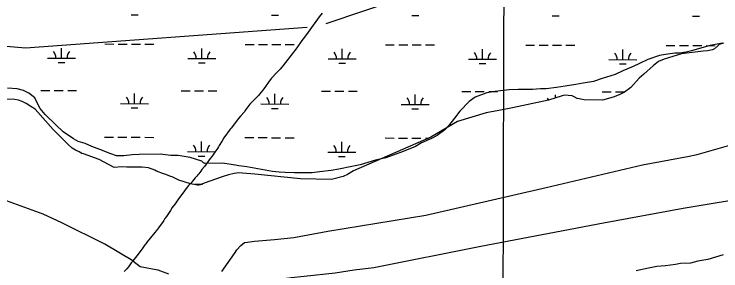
# Model space of a CAD drawing. Extents: x 3161665 to 3199565, y 885729 to 911164.
# Drawn here: x 3169358 to 3171886, y 892780 to 893696 of the extents above; entities that cross this region are included whole.
import ezdxf

# ---------------------------------------------------------------- set-up
doc = ezdxf.new("R2010")
doc.units = 0
for name, color, linetype in [('V-GRID-MAJR', 7, 'Continuous'), ('V-SITE-VEGE', 7, 'Continuous'), ('V-TOPO-SHOR', 7, 'Continuous'), ('V-WETL-SWMP', 7, 'Continuous')]:
    doc.layers.add(name, color=color, linetype=linetype)

msp = doc.modelspace()

# ---------------------------------------------------------------- linework, layer by layer
at = {"layer": 'V-GRID-MAJR'}
msp.add_spline([(3171102.7, 891181.041), (3171121.2120000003, 897241.873), (3171139.73, 903304.649), (3171158.249, 909367.4720000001), (3171158.255, 909369.371)], degree=3, dxfattribs=at)
at = {"layer": 'V-SITE-VEGE'}
for p, q in [((3171839.2290000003, 892820.3809999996), (3171803.805, 892813.9199999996)), ((3171894.627, 892836.2649999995), (3171839.2290000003, 892820.3809999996)), ((3171657.416, 892795.7389999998), (3171626.62, 892789.3149999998)), ((3171688.2500000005, 892797.5379999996), (3171657.416, 892795.7389999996)), ((3171723.6890000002, 892802.4589999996), (3171688.2500000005, 892797.5379999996)), ((3171742.17, 892805.6969999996), (3171723.6890000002, 892802.4589999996)), ((3171777.633, 892807.5339999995), (3171742.17, 892805.6969999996)), ((3171803.805, 892813.9199999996), (3171777.633, 892807.5339999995)), ((3171626.62, 892789.3149999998), (3171583.507, 892779.7039999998))]:
    msp.add_line(p, q, dxfattribs=at)
for points in [[(3171890.765000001, 893591.9609999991), (3171847.640000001, 893583.8919999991), (3171818.399000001, 893575.934999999), (3171781.469000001, 893564.832999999), (3171761.456000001, 893560.040999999), (3171738.346000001, 893556.761999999), (3171721.381000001, 893556.6229999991), (3171687.484000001, 893551.7159999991), (3171665.917000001, 893548.4509999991), (3171624.388000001, 893534.2259999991), (3171595.195000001, 893520.1009999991), (3171572.149000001, 893509.1129999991), (3171535.259000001, 893493.381999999), (3171507.598000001, 893480.8139999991), (3171461.442000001, 893466.5499999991), (3171430.682000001, 893455.496999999), (3171393.7150000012, 893449.0229999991), (3171367.531000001, 893444.1769999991), (3171329.011000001, 893439.2289999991), (3171298.201000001, 893434.3509999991), (3171261.222000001, 893429.412999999), (3171241.170000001, 893429.246999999), (3171211.877000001, 893427.462999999), (3171160.976000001, 893427.0419999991), (3171128.599000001, 893425.2309999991), (3171077.737000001, 893420.182999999), (3171048.471000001, 893415.312999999), (3171006.952000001, 893399.5449999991), (3170985.487000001, 893383.9409999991), (3170951.835000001, 893349.7279999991), (3170933.530000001, 893324.895999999), (3170912.167000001, 893296.954999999), (3170898.400000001, 893282.9589999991), (3170870.801000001, 893262.6769999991), (3170850.839000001, 893251.7139999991), (3170815.493000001, 893235.9959999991), (3170794.001000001, 893223.4789999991), (3170767.869000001, 893212.4639999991), (3170740.194000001, 893201.437999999), (3170687.907000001, 893182.493999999), (3170650.953000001, 893174.4759999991), (3170595.554000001, 893158.5939999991), (3170566.299000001, 893152.1819999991), (3170520.104000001, 893142.5439999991), (3170492.378000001, 893137.687999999), (3170450.771000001, 893132.712999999), (3170424.577000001, 893129.4139999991), (3170361.337000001, 893128.8899999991), (3170327.391000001, 893130.150999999), (3170305.785000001, 893131.5149999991), (3170282.6240000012, 893134.408999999), (3170256.364000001, 893138.817999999), (3170189.938000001, 893150.608999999), (3170162.136000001, 893155.0059999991), (3170149.785000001, 893156.447999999), (3170126.609000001, 893160.8809999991)], [(3170126.609000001, 893160.8809999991), (3170103.449000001, 893163.7749999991), (3170040.210000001, 893163.248999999), (3170035.572000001, 893164.7559999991), (3170029.350000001, 893170.8759999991), (3169987.587000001, 893184.412999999), (3169944.337000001, 893191.7669999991), (3169918.117000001, 893191.5519999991), (3169881.060000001, 893195.871999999), (3169805.483000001, 893195.2449999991), (3169780.817000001, 893193.4999999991), (3169749.994000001, 893190.1599999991), (3169723.774000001, 893189.942999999), (3169703.658000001, 893197.486999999), (3169664.972000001, 893212.5929999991), (3169635.577000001, 893223.1469999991), (3169612.350000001, 893233.7509999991), (3169587.609000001, 893241.258999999), (3169570.565000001, 893250.3749999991), (3169533.330000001, 893276.287999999), (3169506.905000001, 893300.7499999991), (3169469.580000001, 893337.4639999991), (3169450.892000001, 893358.9049999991), (3169439.903000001, 893381.9489999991), (3169432.065000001, 893397.3089999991), (3169410.332000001, 893414.0959999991), (3169391.746000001, 893423.199999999), (3169368.559000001, 893429.177999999), (3169334.601000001, 893431.9809999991)]]:
    msp.add_lwpolyline(points, dxfattribs=at)
at = {"layer": 'V-TOPO-SHOR'}
for points in [[(3171535.2074577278, 893995.1336008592), (3171015.5991244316, 893844.0741003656), (3170473.5394212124, 893661.728313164)], [(3170459.426000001, 893699.699999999), (3170449.610000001, 893686.197999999), (3170442.757000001, 893677.3319999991), (3170421.890000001, 893647.5619999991), (3170409.934000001, 893631.2599999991), (3170396.251000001, 893613.077999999), (3170387.260000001, 893601.4119999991), (3170368.925000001, 893575.8119999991), (3170328.272000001, 893522.6399999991), (3170320.557000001, 893512.8359999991), (3170309.821000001, 893499.743999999), (3170298.127000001, 893487.964999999), (3170279.112000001, 893467.7559999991), (3170275.698000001, 893463.096999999), (3170270.123000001, 893456.089999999), (3170257.360000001, 893437.496999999), (3170247.544000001, 893423.991999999), (3170235.925000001, 893410.4119999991), (3170233.355000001, 893407.1429999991), (3170219.539000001, 893392.116999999), (3170210.418000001, 893383.6079999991), (3170201.783000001, 893374.214999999), (3170183.802000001, 893350.888999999), (3170181.680000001, 893347.638999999), (3170167.473000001, 893331.241999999), (3170160.565000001, 893323.7279999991), (3170134.025000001, 893289.204999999), (3170130.593000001, 893284.9979999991), (3170108.409000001, 893254.2699999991), (3170102.082000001, 893243.6229999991), (3170091.931000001, 893227.393999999), (3170088.983000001, 893222.3049999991), (3170085.156000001, 893216.7259999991), (3170076.259000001, 893202.807999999), (3170073.238000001, 893199.520999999), (3170068.997000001, 893193.0249999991), (3170065.130000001, 893188.346999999), (3170059.595000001, 893180.439999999), (3170045.066000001, 893160.866999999), (3170039.549000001, 893152.510999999), (3170030.089000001, 893141.2779999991), (3170026.280000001, 893135.248999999), (3170018.547000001, 893125.8949999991), (3170015.094000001, 893122.138999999), (3170011.6780000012, 893117.479999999), (3170005.165000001, 893111.337999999), (3169995.703000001, 893100.104999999), (3169988.421000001, 893090.7699999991)], [(3170406.36243045, 893648.4464181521), (3169398.9830874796, 893574.5599387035), (3168920.08635437, 893615.9012953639)], [(3169783.301000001, 892815.346999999), (3169682.5979170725, 892874.7165116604), (3169529.04459099, 892950.5812528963), (3169462.4716172, 892981.8270288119), (3169277.797517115, 893047.9860681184), (3169172.175169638, 893100.6430097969), (3169033.7408847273, 893182.6944052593), (3168896.2244482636, 893278.0721144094), (3168766.6991124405, 893370.7665917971), (3168700.149576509, 893412.6749811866), (3168434.0022148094, 893603.4108679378)], [(3170100.892602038, 892776.9445033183), (3170146.351289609, 892841.7091243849), (3170155.264145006, 892854.1293085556), (3170169.5161197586, 892870.0919782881), (3170181.9792733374, 892880.7272475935), (3170192.645793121, 892882.4809119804), (3170217.533037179, 892885.9804281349), (3170289.519350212, 892892.0420804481), (3170358.8419630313, 892898.9981433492), (3170480.6222957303, 892920.9443391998), (3170830.8403463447, 892978.8191702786), (3171261.1178431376, 893077.391569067), (3171605.164864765, 893157.4938503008), (3171766.9475763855, 893187.3491142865), (3171801.618648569, 893195.269901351), (3171975.8840453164, 893244.64594587)], [(3169988.421000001, 893090.7699999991), (3169984.949000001, 893087.464999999), (3169981.494000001, 893083.7089999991), (3169978.510000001, 893079.520999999), (3169973.349000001, 893073.4339999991), (3169966.931000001, 893065.0389999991), (3169950.283000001, 893042.2179999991), (3169946.455000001, 893036.6399999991), (3169933.634000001, 893019.3969999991), (3169923.839000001, 893005.4419999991), (3169917.494000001, 892995.2429999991), (3169914.510000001, 892991.0549999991), (3169903.044000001, 892973.8699999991), (3169897.508000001, 892965.962999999), (3169893.698000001, 892959.9339999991), (3169890.694000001, 892956.1959999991), (3169874.517000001, 892932.942999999), (3169870.650000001, 892928.2679999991), (3169867.234000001, 892923.609999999), (3169861.209000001, 892916.5859999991), (3169844.469000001, 892896.0179999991), (3169834.182000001, 892882.944999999), (3169829.490000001, 892876.4269999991), (3169826.055000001, 892872.219999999), (3169816.690000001, 892858.7359999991), (3169808.131000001, 892847.5399999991), (3169801.694000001, 892839.594999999), (3169783.301000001, 892815.346999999), (3169781.611000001, 892812.567999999), (3169777.294000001, 892807.871999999), (3169767.067000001, 892793.447999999), (3169761.002000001, 892787.3219999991), (3169751.938000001, 892777.4609999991)], [(3172017.210394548, 893046.407247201), (3171750.547399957, 893002.5656375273), (3171466.0938513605, 892949.8775797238), (3171027.8525980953, 892866.428128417), (3170644.7171396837, 892789.9659904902), (3170574.504022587, 892782.123329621), (3170506.9506993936, 892771.609155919), (3170394.9659137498, 892759.4155377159), (3170348.7495364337, 892754.1857950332), (3170200.3165763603, 892734.0752960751), (3170096.342422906, 892728.0839573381), (3170044.82208302, 892735.3056493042)], [(3169783.301000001, 892815.346999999), (3169809.4868968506, 892795.3561605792), (3169871.6581312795, 892782.7797240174), (3169909.8365322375, 892769.367471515)]]:
    msp.add_lwpolyline(points, dxfattribs=at)
at = {"layer": 'V-WETL-SWMP'}
for p, q in [((3169777.341232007, 893693.6514985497), (3169801.3411367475, 893693.5851757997)), ((3170279.24723986, 893692.2645019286), (3170303.2471446, 893692.1981791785)), ((3170781.1532477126, 893690.8775053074), (3170805.1531524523, 893690.8111825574)), ((3171283.059255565, 893689.4905086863), (3171307.0591603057, 893689.4241859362)), ((3171784.965263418, 893688.1035120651), (3171808.965168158, 893688.0371893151)), ((3169527.476868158, 893538.9594091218), (3169527.5763439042, 893574.9592684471)), ((3169682.2084656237, 893589.2740038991), (3169714.208338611, 893589.1855735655)), ((3169730.2082751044, 893589.1413583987), (3169762.2081480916, 893589.0529280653)), ((3169778.208084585, 893589.0087128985), (3169810.2079575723, 893588.9202825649)), ((3169826.207894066, 893588.8760673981), (3169858.207767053, 893588.7876370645)), ((3170184.114473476, 893587.887007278), (3170216.1143464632, 893587.7985769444)), ((3170232.1142829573, 893587.7543617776), (3170264.1141559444, 893587.6659314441)), ((3170280.114092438, 893587.6217162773), (3170312.113965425, 893587.5332859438)), ((3170328.1139019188, 893587.489070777), (3170360.1137749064, 893587.4006404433)), ((3170686.020481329, 893586.5000106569), (3170718.0203543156, 893586.4115803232)), ((3170734.0202908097, 893586.3673651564), (3170766.020163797, 893586.278934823)), ((3170782.0201002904, 893586.2347196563), (3170814.019973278, 893586.1462893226)), ((3170830.0199097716, 893586.1020741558), (3170862.019782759, 893586.0136438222)), ((3171187.926489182, 893585.1130140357), (3171219.926362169, 893585.0245837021)), ((3171235.926298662, 893584.9803685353), (3171267.9261716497, 893584.891938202)), ((3171283.9261081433, 893584.8477230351), (3171315.9259811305, 893584.7592927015)), ((3171331.925917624, 893584.7150775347), (3171363.925790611, 893584.6266472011)), ((3171689.832497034, 893583.7260174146), (3171721.8323700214, 893583.637587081)), ((3171737.832306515, 893583.5933719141), (3171769.8321795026, 893583.5049415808)), ((3171785.832115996, 893583.460726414), (3171817.8319889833, 893583.3722960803)), ((3171833.831925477, 893583.3280809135), (3171865.831798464, 893583.23965058)), ((3170029.3828760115, 893537.5724125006), (3170029.482351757, 893573.5722718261)), ((3170531.288883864, 893536.1854158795), (3170531.3883596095, 893572.185275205)), ((3171033.194891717, 893534.7984192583), (3171033.2943674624, 893570.7982785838)), ((3171535.1008995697, 893533.4114226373), (3171535.200375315, 893569.4112819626)), ((3169477.477066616, 893539.0975815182), (3169577.4766697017, 893538.8212367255)), ((3169515.4342766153, 893523.5616307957), (3169539.4341813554, 893523.4953080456)), ((3169979.3830744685, 893537.7105848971), (3170079.382677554, 893537.4342401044)), ((3170481.2890823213, 893536.3235882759), (3170581.2886854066, 893536.0472434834)), ((3170983.195090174, 893534.9365916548), (3171083.19469326, 893534.6602468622)), ((3171485.1010980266, 893533.5495950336), (3171585.1007011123, 893533.2732502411)), ((3170017.340284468, 893522.1746341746), (3170041.3401892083, 893522.1083114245)), ((3170519.246292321, 893520.7876375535), (3170543.246197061, 893520.7213148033)), ((3171021.152300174, 893519.4006409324), (3171045.1522049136, 893519.3343181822)), ((3171523.0583080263, 893518.0136443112), (3171547.0582127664, 893517.9473215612)), ((3169453.7501960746, 893423.7307193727), (3169485.7500690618, 893423.6422890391)), ((3169501.7500055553, 893423.5980738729), (3169533.7498785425, 893423.509643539)), ((3169549.749815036, 893423.4654283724), (3169581.7496880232, 893423.3769980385)), ((3169788.4645709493, 893376.3755768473), (3169788.564046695, 893412.3754361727)), ((3169955.656203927, 893422.3437227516), (3169987.6560769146, 893422.2552924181)), ((3170003.6560134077, 893422.2110772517), (3170035.655886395, 893422.1226469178)), ((3170051.655822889, 893422.0784317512), (3170083.655695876, 893421.9900014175)), ((3170290.370578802, 893374.9885802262), (3170290.4700545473, 893410.9884395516)), ((3170457.56221178, 893420.9567261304), (3170489.5620847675, 893420.8682957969)), ((3170505.56202126, 893420.8240806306), (3170537.5618942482, 893420.7356502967)), ((3170553.5618307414, 893420.6914351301), (3170585.5617037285, 893420.6030047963)), ((3170792.2765866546, 893373.601583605), (3170792.3760623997, 893409.6014429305)), ((3170959.4682196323, 893419.5697295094), (3170991.46809262, 893419.4812991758)), ((3171007.4680291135, 893419.4370840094), (3171039.4679021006, 893419.3486536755)), ((3171055.467838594, 893419.304438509), (3171087.4677115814, 893419.2160081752)), ((3171294.2496391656, 893396.4777704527), (3171294.282070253, 893408.2144463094)), ((3171461.374227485, 893418.1827328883), (3171493.3741004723, 893418.0943025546)), ((3171509.374036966, 893418.0500873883), (3171541.373909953, 893417.9616570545)), ((3169738.4647694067, 893376.5137492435), (3169838.464372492, 893376.2374044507)), ((3170240.37077726, 893375.1267526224), (3170340.3703803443, 893374.8504078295)), ((3170742.2767851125, 893373.7397560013), (3170842.276388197, 893373.4634112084)), ((3169776.421979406, 893360.977798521), (3169800.421884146, 893360.911475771)), ((3170278.327987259, 893359.5908018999), (3170302.327891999, 893359.5244791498)), ((3170780.2339951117, 893358.2038052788), (3170804.233899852, 893358.1374825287)), ((3169681.289213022, 893256.6003038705), (3169713.2890860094, 893256.5118735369)), ((3169729.289022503, 893256.46765837), (3169761.2888954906, 893256.3792280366)), ((3169777.288831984, 893256.3350128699), (3169809.2887049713, 893256.2465825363)), ((3169825.2886414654, 893256.2023673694), (3169857.288514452, 893256.1139370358)), ((3170183.1952208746, 893255.2133072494), (3170215.1950938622, 893255.1248769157)), ((3170231.195030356, 893255.0806617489), (3170263.1949033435, 893254.9922314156)), ((3170279.1948398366, 893254.9480162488), (3170311.1947128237, 893254.8595859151)), ((3170327.194649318, 893254.8153707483), (3170359.1945223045, 893254.7269404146)), ((3170685.1012287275, 893253.8263106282), (3170717.101101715, 893253.7378802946)), ((3170733.1010382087, 893253.6936651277), (3170765.100911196, 893253.6052347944)), ((3170781.10084769, 893253.5610196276), (3170813.1007206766, 893253.472589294)), ((3170829.10065717, 893253.4283741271), (3170840.071693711, 893253.3980561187)), ((3170028.46362341, 893204.898712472), (3170028.563099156, 893240.8985717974)), ((3170530.369631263, 893203.5117158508), (3170530.4691070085, 893239.5115751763)), ((3169978.4638218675, 893205.0368848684), (3170078.463424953, 893204.7605400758)), ((3170480.3698297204, 893203.6498882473), (3170580.369432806, 893203.3735434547)), ((3170016.421031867, 893189.500934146), (3170040.4209366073, 893189.4346113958)), ((3170518.3270397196, 893188.1139375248), (3170542.32694446, 893188.0476147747)), ((3170002.736760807, 893089.5373772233), (3170031.540989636, 893089.4577779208))]:
    msp.add_line(p, q, dxfattribs=at)
for points in [[(3171894.974000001, 893592.3259999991), (3171879.478000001, 893587.354999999), (3171873.658000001, 893581.023999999), (3171863.642000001, 893571.7679999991), (3171855.551000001, 893568.0909999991), (3171837.833000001, 893564.596999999), (3171822.947000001, 893563.7749999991), (3171745.613000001, 893554.042999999), (3171683.406000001, 893534.7399999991), (3171663.313000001, 893527.023999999), (3171644.472000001, 893512.8809999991), (3171610.842000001, 893481.6259999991), (3171593.389000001, 893467.1499999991), (3171564.1440000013, 893434.3119999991), (3171540.9110000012, 893417.2359999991), (3171522.043000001, 893408.393999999), (3171501.216000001, 893399.4689999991), (3171462.376000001, 893389.3929999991), (3171397.371000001, 893390.2999999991), (3171378.792000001, 893393.248999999), (3171372.422000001, 893395.336999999), (3171360.988000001, 893401.1379999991), (3171354.397000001, 893403.805999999), (3171339.780000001, 893405.9389999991), (3171328.380000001, 893406.2449999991), (3171318.068000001, 893404.0449999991), (3171269.635000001, 893388.6579999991), (3171140.660000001, 893361.4419999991), (3171085.5530000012, 893350.6819999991), (3171066.088000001, 893346.721999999), (3171046.189000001, 893343.7259999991), (3170943.835000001, 893312.721999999), (3170848.024000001, 893256.8629999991)], [(3170848.024000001, 893256.8629999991), (3170571.572000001, 893136.4119999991), (3170551.089000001, 893123.966999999), (3170534.515000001, 893116.594999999), (3170492.972000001, 893105.4249999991), (3170382.521000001, 893108.238999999), (3170219.502000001, 893124.437999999), (3170174.376000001, 893128.4299999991), (3170162.380000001, 893128.9069999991), (3170145.560000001, 893127.4139999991), (3170124.747000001, 893122.8089999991), (3170101.8940000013, 893115.368999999), (3170038.284000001, 893092.079999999), (3170023.073000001, 893086.1649999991), (3170019.247000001, 893085.550999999), (3170014.507000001, 893085.1249999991), (3169988.421000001, 893090.770999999), (3169947.342000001, 893103.8219999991), (3169932.573000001, 893110.2239999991), (3169923.534000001, 893115.0549999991), (3169918.926000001, 893116.8999999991), (3169896.837000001, 893124.4299999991), (3169892.273000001, 893125.591999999), (3169867.802000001, 893135.398999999), (3169861.048000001, 893139.564999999), (3169838.477000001, 893147.1299999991), (3169815.925000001, 893149.6639999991), (3169784.971000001, 893149.523999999), (3169761.341000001, 893150.077999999), (3169740.625000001, 893150.366999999), (3169718.830000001, 893148.6769999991), (3169713.776000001, 893149.2379999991), (3169662.296000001, 893177.064999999), (3169605.708000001, 893197.5179999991), (3169600.806000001, 893199.052999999), (3169590.736000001, 893203.8539999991), (3169578.082000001, 893210.287999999), (3169565.958000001, 893217.9049999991), (3169549.896000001, 893231.741999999), (3169498.334000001, 893284.5269999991), (3169433.203000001, 893356.283999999), (3169417.867000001, 893366.6689999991), (3169401.758000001, 893377.020999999), (3169386.552000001, 893384.314999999), (3169374.188000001, 893388.437999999), (3169361.117000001, 893390.984999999), (3169312.497000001, 893392.2289999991)]]:
    msp.add_lwpolyline(points, dxfattribs=at)
for centre, radius, start, end in [((3169472.235463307, 893539.5868714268), 35.24628790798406, 359.06984576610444, 40.61350409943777), ((3169582.720896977, 893539.2815494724), 35.246287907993, 139.06984285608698, 180.6135011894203), ((3169974.14147116, 893538.1998748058), 35.24628790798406, 359.06984576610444, 40.61350409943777), ((3170084.62690483, 893537.8945528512), 35.246287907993, 139.06984285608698, 180.6135011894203), ((3170476.0474790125, 893536.8128781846), 35.24628790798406, 359.06984576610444, 40.61350409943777), ((3170586.5329126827, 893536.5075562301), 35.246287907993, 139.06984285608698, 180.6135011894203), ((3170977.953486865, 893535.4258815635), 35.24628790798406, 359.06984576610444, 40.61350409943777), ((3171088.438920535, 893535.1205596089), 35.246287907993, 139.06984285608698, 180.6135011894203), ((3171479.859494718, 893534.0388849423), 35.24628790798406, 359.06984576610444, 40.61350409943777), ((3171590.3449283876, 893533.7335629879), 35.246287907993, 139.06984285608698, 180.6135011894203), ((3169733.2231660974, 893377.0030391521), 35.24628790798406, 359.06984576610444, 40.61350409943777), ((3169843.708599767, 893376.6977171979), 35.246287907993, 139.06984285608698, 180.6135011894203), ((3170235.12917395, 893375.616042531), 35.24628790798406, 359.06984576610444, 40.61350409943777), ((3170345.6146076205, 893375.3107205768), 35.246287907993, 139.06984285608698, 180.6135011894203), ((3170737.0351818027, 893374.22904591), 35.24628790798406, 359.06984576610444, 40.61350409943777), ((3170847.520615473, 893373.9237239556), 35.246287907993, 139.06984285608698, 180.6135011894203), ((3171238.9411896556, 893372.8420492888), 35.24628790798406, 27.0629650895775, 40.613504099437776), ((3169581.801644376, 893206.6078494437), 35.246287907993, 139.06984285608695, 142.15186167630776), ((3169973.222218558, 893205.5261747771), 35.24628790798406, 359.06984576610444, 40.61350409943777), ((3170083.7076522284, 893205.2208528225), 35.246287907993, 139.06984285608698, 180.6135011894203), ((3170475.1282264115, 893204.1391781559), 35.24628790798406, 359.06984576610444, 40.61350409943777), ((3170585.6136600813, 893203.8338562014), 35.246287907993, 139.06984285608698, 180.6135011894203)]:
    msp.add_arc(centre, radius, start, end, dxfattribs=at)

doc.saveas('drawing.dxf')
